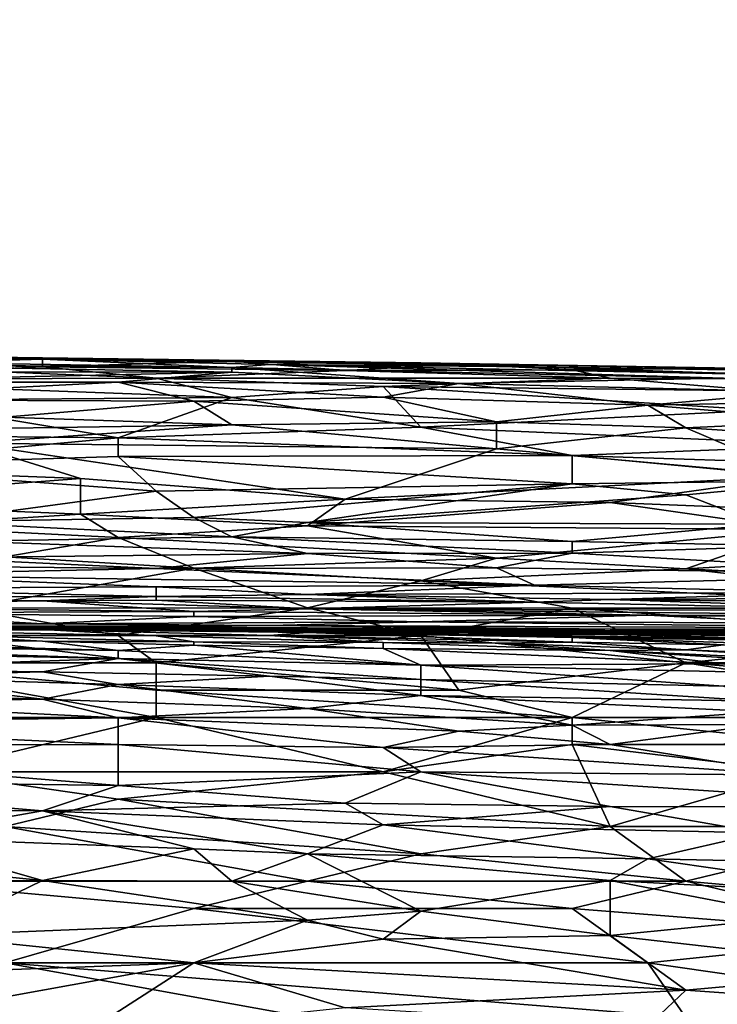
# Model space of a CAD drawing. Extents: x -160 to 10, y -10 to 160.
# Tile 352 of 450: x 0.0768 to 0.1074, y 0.2371 to 0.2802. Entities that reach past the tile are written whole.
import ezdxf

# ---------------------------------------------------------------- set-up
doc = ezdxf.new("R2010")
doc.units = 0
doc.styles.get("Standard").update_dxf_attribs({"font": 'ARIAL.TTF'})
doc.dimstyles.new('EZ_METRIC', dxfattribs={"dimtxt": 8, "dimasz": 5, "dimexe": 1.25, "dimexo": 5, "dimtad": 1, "dimdec": 0, "dimcen": 2.5, "dimazin": 3, "dimtfac": 1, "dimtmove": 0, "dimatfit": 3})

# ---------------------------------------------------------------- blocks, each defined once
blk = doc.blocks.new('_CLOSEDFILLED')
at = {"color": 0, "linetype": 'BYBLOCK'}
blk.add_solid([(-1, 0.164399), (0, 0), (-1, -0.164399)], dxfattribs=at)
blk = doc.blocks.new('*D1')
for p, q in [((-5.3, 150.265798), (-10.3, 150.265798)), ((-0.3, 5.265798), (-0.3, 150.265798)), ((-0.3, 150.265798), (0.3, 150.265798)), ((0.3, 5.265798), (0.3, 150.265798)), ((5.3, 150.265798), (10.3, 150.265798))]:
    blk.add_line(p, q)
at = {"layer": 'Defpoints'}
for p in [(-0.3, 150.265798), (-0.3, 0.265798), (0.3, 0.265798)]:
    blk.add_point(p, dxfattribs=at)
at = {"xscale": 5, "yscale": 5}
blk.add_blockref('_CLOSEDFILLED', (-0.3, 150.265798), dxfattribs=at)
at = {"xscale": 5, "yscale": 5, "rotation": 180}
blk.add_blockref('_CLOSEDFILLED', (0.3, 150.265798), dxfattribs=at)
at = {"insert": (0, 154.890798), "char_height": 8, "attachment_point": 5}
blk.add_mtext('1', dxfattribs=at)

msp = doc.modelspace()

# ---------------------------------------------------------------- linework, layer by layer
for points in [[(0.059632, 0.265471, 1.149203), (0.077839, 0.265336, 1.147642), (0.061287, 0.265566, 1.146081)], [(0.059632, 0.265471, 1.149203), (0.072874, 0.265191, 1.150764), (0.077839, 0.265336, 1.147642)], [(0.061287, 0.265566, 1.146081), (0.077839, 0.265336, 1.147642), (0.077839, 0.265388, 1.146081)], [(0.061287, 0.265566, 1.146081), (0.077839, 0.265388, 1.146081), (0.074529, 0.265431, 1.14452)], [(0.057977, 0.264783, 1.155448), (0.086115, 0.264763, 1.152326), (0.066253, 0.265122, 1.152326)], [(0.059632, 0.265428, 1.141397), (0.074529, 0.265431, 1.14452), (0.077839, 0.26535, 1.142958)], [(0.067908, 0.265247, 1.139836), (0.059632, 0.265428, 1.141397), (0.077839, 0.26535, 1.142958)], [(0.072874, 0.265191, 1.150764), (0.066253, 0.265122, 1.152326), (0.086115, 0.264966, 1.150764)], [(0.066253, 0.265122, 1.152326), (0.086115, 0.264763, 1.152326), (0.086115, 0.264966, 1.150764)], [(0.067908, 0.265247, 1.139836), (0.077839, 0.26535, 1.142958), (0.077839, 0.264995, 1.138275)], [(0.067908, 0.265247, 1.139836), (0.077839, 0.264995, 1.138275), (0.074529, 0.264835, 1.136713)], [(0.086115, 0.264966, 1.150764), (0.077839, 0.265336, 1.147642), (0.072874, 0.265191, 1.150764)], [(0.074529, 0.265431, 1.14452), (0.077839, 0.265388, 1.146081), (0.077839, 0.26535, 1.142958)], [(0.077839, 0.265336, 1.147642), (0.089426, 0.265179, 1.147642), (0.077839, 0.265388, 1.146081)], [(0.077839, 0.26535, 1.142958), (0.077839, 0.265388, 1.146081), (0.086115, 0.265244, 1.142958)], [(0.077839, 0.265388, 1.146081), (0.089426, 0.265179, 1.147642), (0.094392, 0.265178, 1.14452)], [(0.077839, 0.265388, 1.146081), (0.094392, 0.265178, 1.14452), (0.086115, 0.265244, 1.142958)], [(0.086115, 0.265244, 1.142958), (0.077839, 0.264995, 1.138275), (0.077839, 0.26535, 1.142958)], [(0.089426, 0.265179, 1.147642), (0.077839, 0.265336, 1.147642), (0.087771, 0.2651, 1.149203)], [(0.077839, 0.265336, 1.147642), (0.086115, 0.264966, 1.150764), (0.087771, 0.2651, 1.149203)], [(0.086115, 0.265244, 1.142958), (0.091081, 0.264841, 1.138275), (0.077839, 0.264995, 1.138275)], [(0.094392, 0.265178, 1.14452), (0.096047, 0.265117, 1.142958), (0.086115, 0.265244, 1.142958)], [(0.086115, 0.265244, 1.142958), (0.096047, 0.265117, 1.142958), (0.091081, 0.264841, 1.138275)], [(0.086115, 0.264966, 1.150764), (0.107633, 0.264507, 1.150764), (0.087771, 0.2651, 1.149203)], [(0.089426, 0.265179, 1.147642), (0.087771, 0.2651, 1.149203), (0.099357, 0.265, 1.147642)], [(0.087771, 0.2651, 1.149203), (0.107633, 0.264507, 1.150764), (0.109289, 0.264665, 1.149203)], [(0.087771, 0.2651, 1.149203), (0.109289, 0.264665, 1.149203), (0.099357, 0.265, 1.147642)], [(0.089426, 0.265179, 1.147642), (0.099357, 0.265, 1.147642), (0.094392, 0.265178, 1.14452)], [(0.096047, 0.265117, 1.142958), (0.101012, 0.264862, 1.139836), (0.091081, 0.264841, 1.138275)], [(0.099357, 0.265, 1.147642), (0.11922, 0.264688, 1.146081), (0.094392, 0.265178, 1.14452)], [(0.096047, 0.265117, 1.142958), (0.094392, 0.265178, 1.14452), (0.107633, 0.264938, 1.142958)], [(0.094392, 0.265178, 1.14452), (0.11922, 0.264688, 1.146081), (0.11922, 0.264742, 1.14452)], [(0.094392, 0.265178, 1.14452), (0.11922, 0.264742, 1.14452), (0.107633, 0.264938, 1.142958)], [(0.101012, 0.264862, 1.139836), (0.096047, 0.265117, 1.142958), (0.107633, 0.264938, 1.142958)], [(0.057977, 0.264783, 1.155448), (0.066253, 0.264331, 1.157009), (0.086115, 0.264763, 1.152326)], [(0.064598, 0.264438, 1.133591), (0.074529, 0.264835, 1.136713), (0.082805, 0.264502, 1.135152)], [(0.066253, 0.264331, 1.157009), (0.08115, 0.264322, 1.155448), (0.086115, 0.264763, 1.152326)], [(0.074529, 0.264835, 1.136713), (0.077839, 0.264995, 1.138275), (0.082805, 0.264502, 1.135152)], [(0.077839, 0.264995, 1.138275), (0.091081, 0.264841, 1.138275), (0.082805, 0.264502, 1.135152)], [(0.08115, 0.264322, 1.155448), (0.096047, 0.264264, 1.153887), (0.086115, 0.264763, 1.152326)], [(0.082805, 0.264502, 1.135152), (0.091081, 0.264841, 1.138275), (0.102668, 0.264498, 1.136713)], [(0.086115, 0.264763, 1.152326), (0.096047, 0.264264, 1.153887), (0.086115, 0.264966, 1.150764)], [(0.086115, 0.264966, 1.150764), (0.096047, 0.264264, 1.153887), (0.107633, 0.264507, 1.150764)], [(0.091081, 0.264841, 1.138275), (0.101012, 0.264862, 1.139836), (0.102668, 0.264498, 1.136713)], [(0.099357, 0.265, 1.147642), (0.109289, 0.264665, 1.149203), (0.11922, 0.264688, 1.146081)], [(0.101012, 0.264862, 1.139836), (0.107633, 0.264938, 1.142958), (0.12253, 0.264414, 1.138275)], [(0.101012, 0.264862, 1.139836), (0.12253, 0.264414, 1.138275), (0.102668, 0.264498, 1.136713)], [(0.064598, 0.264438, 1.133591), (0.082805, 0.264502, 1.135152), (0.086115, 0.263649, 1.130469)], [(0.064598, 0.264438, 1.133591), (0.086115, 0.263649, 1.130469), (0.071218, 0.26354, 1.128907)], [(0.066253, 0.264331, 1.157009), (0.066253, 0.263574, 1.160132), (0.08115, 0.264322, 1.155448)], [(0.08446, 0.263499, 1.158571), (0.08115, 0.264322, 1.155448), (0.066253, 0.263574, 1.160132)], [(0.08115, 0.264322, 1.155448), (0.092736, 0.263673, 1.157009), (0.096047, 0.264264, 1.153887)], [(0.08115, 0.264322, 1.155448), (0.08446, 0.263499, 1.158571), (0.092736, 0.263673, 1.157009)], [(0.086115, 0.263649, 1.130469), (0.082805, 0.264502, 1.135152), (0.092736, 0.264139, 1.133591)], [(0.092736, 0.264139, 1.133591), (0.082805, 0.264502, 1.135152), (0.102668, 0.264498, 1.136713)], [(0.092736, 0.264139, 1.133591), (0.102668, 0.264498, 1.136713), (0.109289, 0.263948, 1.133591)], [(0.092736, 0.263673, 1.157009), (0.104323, 0.263313, 1.157009), (0.096047, 0.264264, 1.153887)], [(0.096047, 0.264264, 1.153887), (0.110944, 0.263896, 1.153887), (0.107633, 0.264507, 1.150764)], [(0.096047, 0.264264, 1.153887), (0.104323, 0.263313, 1.157009), (0.110944, 0.263896, 1.153887)], [(0.109289, 0.263948, 1.133591), (0.102668, 0.264498, 1.136713), (0.12253, 0.264414, 1.138275)], [(0.092736, 0.264139, 1.133591), (0.094392, 0.262353, 1.124224), (0.086115, 0.263649, 1.130469)], [(0.092736, 0.264139, 1.133591), (0.109289, 0.263948, 1.133591), (0.109289, 0.263094, 1.128907)], [(0.092736, 0.264139, 1.133591), (0.109289, 0.263094, 1.128907), (0.094392, 0.262353, 1.124224)], [(0.110944, 0.263896, 1.153887), (0.104323, 0.263313, 1.157009), (0.120875, 0.263641, 1.153887)], [(0.054666, 0.262151, 1.121101), (0.071218, 0.26354, 1.128907), (0.08115, 0.261897, 1.121101)], [(0.076184, 0.262794, 1.161693), (0.08446, 0.263499, 1.158571), (0.066253, 0.263574, 1.160132)], [(0.086115, 0.263649, 1.130469), (0.08115, 0.261897, 1.121101), (0.071218, 0.26354, 1.128907)], [(0.086115, 0.262454, 1.161693), (0.08446, 0.263499, 1.158571), (0.076184, 0.262794, 1.161693)], [(0.086115, 0.263649, 1.130469), (0.094392, 0.262353, 1.124224), (0.08115, 0.261897, 1.121101)], [(0.08446, 0.263499, 1.158571), (0.097702, 0.262585, 1.160132), (0.092736, 0.263673, 1.157009)], [(0.097702, 0.262585, 1.160132), (0.08446, 0.263499, 1.158571), (0.086115, 0.262454, 1.161693)], [(0.092736, 0.263673, 1.157009), (0.097702, 0.262585, 1.160132), (0.104323, 0.263313, 1.157009)], [(0.097702, 0.262585, 1.160132), (0.105978, 0.262323, 1.160132), (0.104323, 0.263313, 1.157009)], [(0.104323, 0.263313, 1.157009), (0.112599, 0.262632, 1.158571), (0.120875, 0.263641, 1.153887)], [(0.105978, 0.262323, 1.160132), (0.112599, 0.262632, 1.158571), (0.104323, 0.263313, 1.157009)], [(0.109289, 0.263094, 1.128907), (0.112599, 0.261573, 1.121101), (0.094392, 0.262353, 1.124224)], [(0.076184, 0.262794, 1.161693), (0.074529, 0.262279, 1.163254), (0.086115, 0.262454, 1.161693)], [(0.074529, 0.262279, 1.163254), (0.074529, 0.261659, 1.164815), (0.086115, 0.262454, 1.161693)], [(0.097702, 0.26141, 1.163254), (0.086115, 0.262454, 1.161693), (0.074529, 0.261659, 1.164815)], [(0.086115, 0.262454, 1.161693), (0.097702, 0.26141, 1.163254), (0.097702, 0.262585, 1.160132)], [(0.097702, 0.262585, 1.160132), (0.097702, 0.26141, 1.163254), (0.105978, 0.262323, 1.160132)], [(0.105978, 0.262323, 1.160132), (0.124185, 0.261158, 1.161693), (0.112599, 0.262632, 1.158571)], [(0.08115, 0.261897, 1.121101), (0.067908, 0.260661, 1.113295), (0.054666, 0.262151, 1.121101)], [(0.08115, 0.261897, 1.121101), (0.094392, 0.262353, 1.124224), (0.101012, 0.261118, 1.117979)], [(0.094392, 0.262353, 1.124224), (0.112599, 0.261573, 1.121101), (0.101012, 0.261118, 1.117979)], [(0.110944, 0.260209, 1.164815), (0.105978, 0.262323, 1.160132), (0.097702, 0.26141, 1.163254)], [(0.110944, 0.260209, 1.164815), (0.124185, 0.261158, 1.161693), (0.105978, 0.262323, 1.160132)], [(0.067908, 0.260661, 1.113295), (0.08115, 0.261897, 1.121101), (0.08115, 0.261066, 1.116418)], [(0.069563, 0.260484, 1.167938), (0.079495, 0.26011, 1.167938), (0.074529, 0.261659, 1.164815)], [(0.074529, 0.261659, 1.164815), (0.091081, 0.259211, 1.168701), (0.097702, 0.26141, 1.163254)], [(0.091081, 0.259211, 1.168701), (0.074529, 0.261659, 1.164815), (0.079495, 0.26011, 1.167938)], [(0.08115, 0.261066, 1.116418), (0.08115, 0.261897, 1.121101), (0.101012, 0.261118, 1.117979)], [(0.101012, 0.261118, 1.117979), (0.112599, 0.261573, 1.121101), (0.112599, 0.260742, 1.116418)], [(0.097702, 0.26141, 1.163254), (0.091081, 0.259211, 1.168701), (0.110944, 0.260209, 1.164815)], [(0.08115, 0.261066, 1.116418), (0.082805, 0.259562, 1.10705), (0.067908, 0.260661, 1.113295)], [(0.08115, 0.261066, 1.116418), (0.101012, 0.261118, 1.117979), (0.101012, 0.25988, 1.110173)], [(0.08115, 0.261066, 1.116418), (0.101012, 0.25988, 1.110173), (0.082805, 0.259562, 1.10705)], [(0.112599, 0.260018, 1.111734), (0.101012, 0.261118, 1.117979), (0.112599, 0.260742, 1.116418)], [(0.112599, 0.260018, 1.111734), (0.101012, 0.25988, 1.110173), (0.101012, 0.261118, 1.117979)], [(0.069563, 0.260484, 1.167938), (0.066253, 0.259107, 1.17106), (0.079495, 0.26011, 1.167938)], [(0.082805, 0.259562, 1.10705), (0.072874, 0.258216, 1.097683), (0.067908, 0.260661, 1.113295)], [(0.079495, 0.258543, 1.17106), (0.079495, 0.26011, 1.167938), (0.066253, 0.259107, 1.17106)], [(0.079495, 0.26011, 1.167938), (0.079495, 0.258543, 1.17106), (0.091081, 0.259211, 1.168701)], [(0.08446, 0.258408, 1.099244), (0.082805, 0.259562, 1.10705), (0.101012, 0.25988, 1.110173)], [(0.08446, 0.258408, 1.099244), (0.101012, 0.25988, 1.110173), (0.089426, 0.258182, 1.097683)], [(0.089426, 0.258182, 1.097683), (0.101012, 0.25988, 1.110173), (0.105978, 0.25939, 1.10705)], [(0.091081, 0.259211, 1.168701), (0.102668, 0.259059, 1.167938), (0.110944, 0.260209, 1.164815)], [(0.101012, 0.25988, 1.110173), (0.112599, 0.260018, 1.111734), (0.105978, 0.25939, 1.10705)], [(0.11922, 0.258402, 1.167938), (0.110944, 0.260209, 1.164815), (0.102668, 0.259059, 1.167938)], [(0.109289, 0.258116, 1.097683), (0.105978, 0.25939, 1.10705), (0.112599, 0.260018, 1.111734)], [(0.072874, 0.258216, 1.097683), (0.082805, 0.259562, 1.10705), (0.08446, 0.258408, 1.099244)], [(0.066253, 0.259107, 1.17106), (0.071218, 0.258017, 1.17259), (0.079495, 0.258543, 1.17106)], [(0.079495, 0.258543, 1.17106), (0.089426, 0.258039, 1.17106), (0.091081, 0.259211, 1.168701)], [(0.089426, 0.258182, 1.097683), (0.105978, 0.25939, 1.10705), (0.109289, 0.258116, 1.097683)], [(0.091081, 0.259211, 1.168701), (0.089426, 0.258039, 1.17106), (0.102668, 0.259059, 1.167938)], [(0.089426, 0.258039, 1.17106), (0.110944, 0.257872, 1.169499), (0.102668, 0.259059, 1.167938)], [(0.102668, 0.259059, 1.167938), (0.110944, 0.257872, 1.169499), (0.11922, 0.258402, 1.167938)], [(0.08115, 0.257529, 1.172621), (0.079495, 0.258543, 1.17106), (0.071218, 0.258017, 1.17259)], [(0.072874, 0.258216, 1.097683), (0.08446, 0.258408, 1.099244), (0.086115, 0.257563, 1.092999)], [(0.074529, 0.257365, 1.091438), (0.072874, 0.258216, 1.097683), (0.086115, 0.257563, 1.092999)], [(0.089426, 0.258039, 1.17106), (0.079495, 0.258543, 1.17106), (0.08115, 0.257529, 1.172621)], [(0.089426, 0.258182, 1.097683), (0.086115, 0.257563, 1.092999), (0.08446, 0.258408, 1.099244)], [(0.086115, 0.257563, 1.092999), (0.089426, 0.258182, 1.097683), (0.101012, 0.257356, 1.091438)], [(0.109289, 0.258116, 1.097683), (0.101012, 0.257356, 1.091438), (0.089426, 0.258182, 1.097683)], [(0.071218, 0.258017, 1.17259), (0.076184, 0.256677, 1.174183), (0.08115, 0.257529, 1.172621)], [(0.097702, 0.256625, 1.172621), (0.089426, 0.258039, 1.17106), (0.08115, 0.257529, 1.172621)], [(0.110944, 0.257872, 1.169499), (0.089426, 0.258039, 1.17106), (0.097702, 0.256625, 1.172621)], [(0.105978, 0.25615, 1.172621), (0.110944, 0.257872, 1.169499), (0.097702, 0.256625, 1.172621)], [(0.101012, 0.257356, 1.091438), (0.109289, 0.258116, 1.097683), (0.110944, 0.257162, 1.089877)], [(0.110944, 0.257872, 1.169499), (0.105978, 0.25615, 1.172621), (0.115909, 0.256732, 1.17106)], [(0.072874, 0.256643, 1.085193), (0.074529, 0.257365, 1.091438), (0.089426, 0.256828, 1.086754)], [(0.074529, 0.257365, 1.091438), (0.086115, 0.257563, 1.092999), (0.089426, 0.256828, 1.086754)], [(0.076184, 0.256677, 1.174183), (0.08446, 0.256182, 1.174183), (0.08115, 0.257529, 1.172621)], [(0.097702, 0.256625, 1.172621), (0.08115, 0.257529, 1.172621), (0.08446, 0.256182, 1.174183)], [(0.089426, 0.256828, 1.086754), (0.086115, 0.257563, 1.092999), (0.101012, 0.256836, 1.086754)], [(0.086115, 0.257563, 1.092999), (0.101012, 0.257356, 1.091438), (0.101012, 0.256836, 1.086754)], [(0.101012, 0.257356, 1.091438), (0.110944, 0.257162, 1.089877), (0.101012, 0.256836, 1.086754)], [(0.089426, 0.256828, 1.086754), (0.101012, 0.256836, 1.086754), (0.097702, 0.256203, 1.08051)], [(0.097702, 0.256203, 1.08051), (0.101012, 0.256836, 1.086754), (0.117565, 0.255908, 1.077387)], [(0.101012, 0.256836, 1.086754), (0.110944, 0.257162, 1.089877), (0.117565, 0.255908, 1.077387)], [(0.072874, 0.256643, 1.085193), (0.082805, 0.256176, 1.08051), (0.067908, 0.25631, 1.082071)], [(0.072874, 0.256643, 1.085193), (0.089426, 0.256828, 1.086754), (0.082805, 0.256176, 1.08051)], [(0.08446, 0.256182, 1.174183), (0.076184, 0.256677, 1.174183), (0.074529, 0.254434, 1.176569)], [(0.082805, 0.256176, 1.08051), (0.089426, 0.256828, 1.086754), (0.097702, 0.256203, 1.08051)], [(0.094392, 0.255628, 1.174174), (0.097702, 0.256625, 1.172621), (0.08446, 0.256182, 1.174183)], [(0.097702, 0.256625, 1.172621), (0.094392, 0.255628, 1.174174), (0.105978, 0.25615, 1.172621)], [(0.115909, 0.255641, 1.172621), (0.115909, 0.256732, 1.17106), (0.105978, 0.25615, 1.172621)], [(0.067908, 0.25631, 1.082071), (0.082805, 0.256176, 1.08051), (0.069563, 0.255892, 1.077387)], [(0.069563, 0.255892, 1.077387), (0.082805, 0.256176, 1.08051), (0.099357, 0.255448, 1.071142)], [(0.089426, 0.25445, 1.175744), (0.08446, 0.256182, 1.174183), (0.074529, 0.254434, 1.176569)], [(0.082805, 0.256176, 1.08051), (0.097702, 0.256203, 1.08051), (0.099357, 0.255448, 1.071142)], [(0.08446, 0.256182, 1.174183), (0.089426, 0.25445, 1.175744), (0.094392, 0.255628, 1.174174)], [(0.120875, 0.254434, 1.173774), (0.105978, 0.25615, 1.172621), (0.094392, 0.255628, 1.174174)], [(0.097702, 0.256203, 1.08051), (0.117565, 0.255908, 1.077387), (0.099357, 0.255448, 1.071142)], [(0.115909, 0.255641, 1.172621), (0.105978, 0.25615, 1.172621), (0.120875, 0.254434, 1.173774)], [(0.067908, 0.255295, 1.06802), (0.069563, 0.255892, 1.077387), (0.082805, 0.255366, 1.069581)], [(0.069563, 0.255892, 1.077387), (0.099357, 0.255448, 1.071142), (0.082805, 0.255366, 1.069581)], [(0.089426, 0.25445, 1.175744), (0.101012, 0.254434, 1.175006), (0.094392, 0.255628, 1.174174)], [(0.101012, 0.254434, 1.175006), (0.120875, 0.254434, 1.173774), (0.094392, 0.255628, 1.174174)], [(0.117565, 0.255908, 1.077387), (0.112599, 0.25512, 1.066459), (0.099357, 0.255448, 1.071142)], [(0.062942, 0.254908, 1.058653), (0.067908, 0.255295, 1.06802), (0.082805, 0.25494, 1.060214)], [(0.067908, 0.255295, 1.06802), (0.082805, 0.255366, 1.069581), (0.082805, 0.25494, 1.060214)], [(0.082805, 0.255366, 1.069581), (0.099357, 0.255448, 1.071142), (0.089426, 0.255038, 1.063336)], [(0.082805, 0.25494, 1.060214), (0.082805, 0.255366, 1.069581), (0.089426, 0.255038, 1.063336)], [(0.089426, 0.255038, 1.063336), (0.099357, 0.255448, 1.071142), (0.112599, 0.25512, 1.066459)], [(0.089426, 0.255038, 1.063336), (0.112599, 0.25512, 1.066459), (0.102668, 0.254819, 1.058653)], [(0.102668, 0.254819, 1.058653), (0.112599, 0.25512, 1.066459), (0.114254, 0.25488, 1.061775)], [(0.062942, 0.254908, 1.058653), (0.077839, 0.254754, 1.053969), (0.061287, 0.25453, 1.046163)], [(0.077839, 0.254754, 1.053969), (0.08446, 0.254286, 1.035234), (0.061287, 0.25453, 1.046163)], [(0.062942, 0.254908, 1.058653), (0.082805, 0.25494, 1.060214), (0.077839, 0.254754, 1.053969)], [(0.077839, 0.254754, 1.053969), (0.082805, 0.25494, 1.060214), (0.082805, 0.25478, 1.05553)], [(0.082805, 0.25478, 1.05553), (0.089426, 0.254411, 1.041479), (0.077839, 0.254754, 1.053969)], [(0.08446, 0.254286, 1.035234), (0.077839, 0.254754, 1.053969), (0.089426, 0.254411, 1.041479)], [(0.082805, 0.25494, 1.060214), (0.089426, 0.255038, 1.063336), (0.099357, 0.254691, 1.053969)], [(0.082805, 0.25478, 1.05553), (0.082805, 0.25494, 1.060214), (0.099357, 0.254691, 1.053969)], [(0.082805, 0.25478, 1.05553), (0.099357, 0.254691, 1.053969), (0.089426, 0.254411, 1.041479)], [(0.099357, 0.254691, 1.053969), (0.089426, 0.255038, 1.063336), (0.102668, 0.254819, 1.058653)], [(0.089426, 0.254411, 1.041479), (0.099357, 0.254691, 1.053969), (0.117565, 0.254312, 1.041479)], [(0.099357, 0.254691, 1.053969), (0.102668, 0.254819, 1.058653), (0.117565, 0.254312, 1.041479)], [(0.102668, 0.254819, 1.058653), (0.114254, 0.25488, 1.061775), (0.120875, 0.254611, 1.053969)], [(0.102668, 0.254819, 1.058653), (0.120875, 0.254611, 1.053969), (0.117565, 0.254312, 1.041479)], [(0.069563, 0.254224, 1.032112), (0.061287, 0.25453, 1.046163), (0.08446, 0.254286, 1.035234)], [(0.069563, 0.254224, 1.032112), (0.08446, 0.254286, 1.035234), (0.08446, 0.254073, 1.024306)], [(0.08115, 0.25324, 1.177164), (0.074529, 0.254434, 1.176569), (0.072874, 0.25324, 1.17755)], [(0.08115, 0.25324, 1.177164), (0.089426, 0.25445, 1.175744), (0.074529, 0.254434, 1.176569)], [(0.094392, 0.25324, 1.176474), (0.089426, 0.25445, 1.175744), (0.08115, 0.25324, 1.177164)], [(0.08446, 0.254286, 1.035234), (0.089426, 0.254411, 1.041479), (0.104323, 0.254135, 1.030551)], [(0.08446, 0.254073, 1.024306), (0.08446, 0.254286, 1.035234), (0.104323, 0.254135, 1.030551)], [(0.101012, 0.254434, 1.175006), (0.089426, 0.25445, 1.175744), (0.094392, 0.25324, 1.176474)], [(0.089426, 0.254411, 1.041479), (0.117565, 0.254312, 1.041479), (0.11922, 0.254092, 1.032112)], [(0.089426, 0.254411, 1.041479), (0.11922, 0.254092, 1.032112), (0.104323, 0.254135, 1.030551)], [(0.094392, 0.25324, 1.176474), (0.105978, 0.252046, 1.176652), (0.101012, 0.254434, 1.175006)], [(0.101012, 0.254434, 1.175006), (0.105978, 0.252046, 1.176652), (0.117565, 0.25324, 1.175085)], [(0.120875, 0.254434, 1.173774), (0.101012, 0.254434, 1.175006), (0.117565, 0.25324, 1.175085)], [(0.057977, 0.253746, 1.008694), (0.059632, 0.253888, 1.0165), (0.077839, 0.253754, 1.005571)], [(0.059632, 0.253888, 1.0165), (0.069563, 0.254224, 1.032112), (0.077839, 0.253754, 1.005571)], [(0.069563, 0.254224, 1.032112), (0.08446, 0.254073, 1.024306), (0.077839, 0.253754, 1.005571)], [(0.08446, 0.254073, 1.024306), (0.094392, 0.253841, 1.013377), (0.077839, 0.253754, 1.005571)], [(0.077839, 0.253754, 1.005571), (0.094392, 0.253841, 1.013377), (0.087771, 0.253682, 1.000888)], [(0.08446, 0.254073, 1.024306), (0.104323, 0.254135, 1.030551), (0.094392, 0.253841, 1.013377)], [(0.087771, 0.253682, 1.000888), (0.094392, 0.253841, 1.013377), (0.117565, 0.253555, 0.999326)], [(0.094392, 0.253841, 1.013377), (0.104323, 0.254135, 1.030551), (0.110944, 0.253792, 1.014938)], [(0.094392, 0.253841, 1.013377), (0.110944, 0.253792, 1.014938), (0.117565, 0.253555, 0.999326)], [(0.104323, 0.254135, 1.030551), (0.11922, 0.254092, 1.032112), (0.125841, 0.253848, 1.021183)], [(0.104323, 0.254135, 1.030551), (0.125841, 0.253848, 1.021183), (0.110944, 0.253792, 1.014938)], [(0.057977, 0.253746, 1.008694), (0.077839, 0.253754, 1.005571), (0.062942, 0.253616, 0.994643)], [(0.057977, 0.253732, 0.826031), (0.064598, 0.253684, 0.838521), (0.077839, 0.253504, 0.835398)], [(0.057977, 0.253732, 0.826031), (0.077839, 0.253504, 0.835398), (0.071218, 0.253456, 0.813541)], [(0.057977, 0.25357, 0.977469), (0.061287, 0.253582, 0.983714), (0.079495, 0.253545, 0.968102)], [(0.057977, 0.25357, 0.977469), (0.079495, 0.253545, 0.968102), (0.059632, 0.253567, 0.957173)], [(0.059632, 0.253735, 0.846327), (0.072874, 0.253593, 0.865062), (0.08115, 0.25352, 0.855694)], [(0.064598, 0.253684, 0.838521), (0.059632, 0.253735, 0.846327), (0.08115, 0.25352, 0.855694)], [(0.059632, 0.253567, 0.957173), (0.079495, 0.253545, 0.968102), (0.076184, 0.253541, 0.955612)], [(0.061287, 0.253625, 0.872868), (0.08115, 0.253503, 0.883796), (0.086115, 0.253465, 0.872868)], [(0.071218, 0.253552, 0.890041), (0.08115, 0.253503, 0.883796), (0.061287, 0.253625, 0.872868)], [(0.061287, 0.253625, 0.872868), (0.086115, 0.253465, 0.872868), (0.072874, 0.253593, 0.865062)], [(0.061287, 0.253582, 0.983714), (0.062942, 0.253616, 0.994643), (0.08115, 0.253552, 0.977469)], [(0.061287, 0.253582, 0.983714), (0.08115, 0.253552, 0.977469), (0.079495, 0.253545, 0.968102)], [(0.062942, 0.253616, 0.994643), (0.077839, 0.253754, 1.005571), (0.087771, 0.253682, 1.000888)], [(0.062942, 0.253616, 0.994643), (0.087771, 0.253682, 1.000888), (0.082805, 0.253606, 0.99152)], [(0.08115, 0.253552, 0.977469), (0.062942, 0.253616, 0.994643), (0.082805, 0.253606, 0.99152)], [(0.062942, 0.253515, 0.932194), (0.091081, 0.253437, 0.925949), (0.069563, 0.253528, 0.910337)], [(0.062942, 0.253515, 0.932194), (0.069563, 0.25352, 0.946245), (0.091081, 0.253437, 0.925949)], [(0.064598, 0.253684, 0.838521), (0.08115, 0.25352, 0.855694), (0.077839, 0.253504, 0.835398)], [(0.071218, 0.253552, 0.890041), (0.069563, 0.253528, 0.910337), (0.094392, 0.253428, 0.90097)], [(0.069563, 0.25352, 0.946245), (0.076184, 0.253541, 0.955612), (0.091081, 0.253437, 0.925949)], [(0.069563, 0.253528, 0.910337), (0.091081, 0.253437, 0.925949), (0.094392, 0.253428, 0.90097)], [(0.071218, 0.253552, 0.890041), (0.094392, 0.253428, 0.90097), (0.08115, 0.253503, 0.883796)], [(0.071218, 0.253456, 0.813541), (0.077839, 0.253504, 0.835398), (0.082805, 0.253224, 0.813541)], [(0.071218, 0.253456, 0.813541), (0.082805, 0.253224, 0.813541), (0.072874, 0.253271, 0.804174)], [(0.086115, 0.253465, 0.872868), (0.08446, 0.253485, 0.861939), (0.072874, 0.253593, 0.865062)], [(0.08115, 0.25352, 0.855694), (0.072874, 0.253593, 0.865062), (0.08446, 0.253485, 0.861939)], [(0.076184, 0.253541, 0.955612), (0.079495, 0.253545, 0.968102), (0.097702, 0.25347, 0.955612)], [(0.076184, 0.253541, 0.955612), (0.097702, 0.25347, 0.955612), (0.097702, 0.253425, 0.941561)], [(0.076184, 0.253541, 0.955612), (0.097702, 0.253425, 0.941561), (0.091081, 0.253437, 0.925949)], [(0.08115, 0.25352, 0.855694), (0.089426, 0.253368, 0.852572), (0.077839, 0.253504, 0.835398)], [(0.077839, 0.253504, 0.835398), (0.089426, 0.253368, 0.852572), (0.087771, 0.25324, 0.827696)], [(0.082805, 0.253224, 0.813541), (0.077839, 0.253504, 0.835398), (0.087771, 0.25324, 0.827696)], [(0.08115, 0.253552, 0.977469), (0.105978, 0.253445, 0.958735), (0.079495, 0.253545, 0.968102)], [(0.079495, 0.253545, 0.968102), (0.105978, 0.253445, 0.958735), (0.097702, 0.25347, 0.955612)], [(0.08115, 0.253552, 0.977469), (0.082805, 0.253606, 0.99152), (0.102668, 0.25351, 0.97903)], [(0.08115, 0.253552, 0.977469), (0.102668, 0.25351, 0.97903), (0.105978, 0.253445, 0.958735)], [(0.08115, 0.25352, 0.855694), (0.08446, 0.253485, 0.861939), (0.089426, 0.253368, 0.852572)], [(0.08115, 0.253503, 0.883796), (0.094392, 0.253428, 0.90097), (0.092736, 0.253392, 0.877551)], [(0.086115, 0.253465, 0.872868), (0.08115, 0.253503, 0.883796), (0.092736, 0.253392, 0.877551)], [(0.082805, 0.253606, 0.99152), (0.087771, 0.253682, 1.000888), (0.102668, 0.25351, 0.97903)], [(0.08446, 0.253485, 0.861939), (0.096047, 0.253304, 0.8635), (0.089426, 0.253368, 0.852572)], [(0.08446, 0.253485, 0.861939), (0.086115, 0.253465, 0.872868), (0.096047, 0.253304, 0.8635)], [(0.086115, 0.253465, 0.872868), (0.092736, 0.253392, 0.877551), (0.096047, 0.253304, 0.8635)], [(0.087771, 0.253682, 1.000888), (0.117565, 0.253555, 0.999326), (0.102668, 0.25351, 0.97903)], [(0.091081, 0.253437, 0.925949), (0.105978, 0.253361, 0.932194), (0.109289, 0.253318, 0.921265)], [(0.091081, 0.253437, 0.925949), (0.097702, 0.253425, 0.941561), (0.105978, 0.253361, 0.932194)], [(0.094392, 0.253428, 0.90097), (0.091081, 0.253437, 0.925949), (0.109289, 0.253318, 0.921265)], [(0.092736, 0.253392, 0.877551), (0.094392, 0.253428, 0.90097), (0.102668, 0.253287, 0.885357)], [(0.096047, 0.253304, 0.8635), (0.092736, 0.253392, 0.877551), (0.102668, 0.253287, 0.885357)], [(0.094392, 0.253428, 0.90097), (0.109289, 0.253279, 0.905653), (0.102668, 0.253287, 0.885357)], [(0.109289, 0.253318, 0.921265), (0.109289, 0.253279, 0.905653), (0.094392, 0.253428, 0.90097)], [(0.097702, 0.25347, 0.955612), (0.105978, 0.253445, 0.958735), (0.097702, 0.253425, 0.941561)], [(0.097702, 0.253425, 0.941561), (0.105978, 0.253445, 0.958735), (0.117565, 0.253313, 0.949367)], [(0.105978, 0.253361, 0.932194), (0.097702, 0.253425, 0.941561), (0.117565, 0.253313, 0.949367)], [(0.102668, 0.25351, 0.97903), (0.117565, 0.253555, 0.999326), (0.115909, 0.253479, 0.980592)], [(0.105978, 0.253445, 0.958735), (0.102668, 0.25351, 0.97903), (0.115909, 0.253479, 0.980592)], [(0.105978, 0.253445, 0.958735), (0.115909, 0.253479, 0.980592), (0.127496, 0.253365, 0.964979)], [(0.105978, 0.253445, 0.958735), (0.127496, 0.253365, 0.964979), (0.117565, 0.253313, 0.949367)], [(0.064598, 0.253037, 0.791684), (0.08115, 0.252583, 0.790123), (0.061287, 0.252888, 0.787001)], [(0.064598, 0.253037, 0.791684), (0.072874, 0.253271, 0.804174), (0.077839, 0.252997, 0.797929)], [(0.064598, 0.253037, 0.791684), (0.077839, 0.252997, 0.797929), (0.08115, 0.252583, 0.790123)], [(0.069563, 0.252046, 1.178413), (0.082805, 0.252046, 1.177814), (0.072874, 0.25324, 1.17755)], [(0.072874, 0.253271, 0.804174), (0.08446, 0.252965, 0.802613), (0.077839, 0.252997, 0.797929)], [(0.082805, 0.253224, 0.813541), (0.08446, 0.252965, 0.802613), (0.072874, 0.253271, 0.804174)], [(0.082805, 0.252046, 1.177814), (0.08115, 0.25324, 1.177164), (0.072874, 0.25324, 1.17755)], [(0.077839, 0.252997, 0.797929), (0.08446, 0.252965, 0.802613), (0.08446, 0.252818, 0.797929)], [(0.077839, 0.252997, 0.797929), (0.08446, 0.252818, 0.797929), (0.08115, 0.252583, 0.790123)], [(0.094392, 0.25324, 1.176474), (0.08115, 0.25324, 1.177164), (0.082805, 0.252046, 1.177814)], [(0.082805, 0.253224, 0.813541), (0.087771, 0.25324, 0.827696), (0.092736, 0.252926, 0.813541)], [(0.096047, 0.250851, 1.177808), (0.094392, 0.25324, 1.176474), (0.082805, 0.252046, 1.177814)], [(0.08446, 0.252965, 0.802613), (0.082805, 0.253224, 0.813541), (0.092736, 0.252926, 0.813541)], [(0.08446, 0.252965, 0.802613), (0.092736, 0.252926, 0.813541), (0.092736, 0.25267, 0.802613)], [(0.08446, 0.252965, 0.802613), (0.092736, 0.25267, 0.802613), (0.08446, 0.252818, 0.797929)], [(0.087771, 0.25324, 0.827696), (0.089426, 0.253368, 0.852572), (0.101012, 0.252946, 0.841643)], [(0.101012, 0.252946, 0.841643), (0.097702, 0.252896, 0.826031), (0.087771, 0.25324, 0.827696)], [(0.087771, 0.25324, 0.827696), (0.097702, 0.252896, 0.826031), (0.092736, 0.252926, 0.813541)], [(0.101012, 0.253157, 0.858817), (0.089426, 0.253368, 0.852572), (0.096047, 0.253304, 0.8635)], [(0.101012, 0.252946, 0.841643), (0.089426, 0.253368, 0.852572), (0.101012, 0.253157, 0.858817)], [(0.105978, 0.252046, 1.176652), (0.094392, 0.25324, 1.176474), (0.096047, 0.250851, 1.177808)], [(0.096047, 0.253304, 0.8635), (0.110944, 0.253083, 0.877551), (0.115909, 0.252931, 0.874429)], [(0.096047, 0.253304, 0.8635), (0.115909, 0.252931, 0.874429), (0.101012, 0.253157, 0.858817)], [(0.102668, 0.253287, 0.885357), (0.110944, 0.253083, 0.877551), (0.096047, 0.253304, 0.8635)], [(0.115909, 0.252931, 0.874429), (0.120875, 0.252493, 0.858817), (0.101012, 0.253157, 0.858817)], [(0.101012, 0.252946, 0.841643), (0.101012, 0.253157, 0.858817), (0.107633, 0.252834, 0.851011)], [(0.107633, 0.252834, 0.851011), (0.101012, 0.253157, 0.858817), (0.120875, 0.252493, 0.858817)], [(0.102668, 0.253287, 0.885357), (0.109289, 0.253279, 0.905653), (0.112599, 0.253208, 0.897847)], [(0.102668, 0.253287, 0.885357), (0.112599, 0.253208, 0.897847), (0.110944, 0.253083, 0.877551)], [(0.125841, 0.253148, 0.921265), (0.105978, 0.253361, 0.932194), (0.117565, 0.253313, 0.949367)], [(0.109289, 0.253318, 0.921265), (0.105978, 0.253361, 0.932194), (0.125841, 0.253148, 0.921265)], [(0.105978, 0.252046, 1.176652), (0.120875, 0.252046, 1.175827), (0.117565, 0.25324, 1.175085)], [(0.053011, 0.252792, 0.782317), (0.061287, 0.252888, 0.787001), (0.08115, 0.252235, 0.783878)], [(0.053011, 0.252792, 0.782317), (0.08115, 0.252235, 0.783878), (0.067908, 0.251776, 0.77295)], [(0.061287, 0.252888, 0.787001), (0.08115, 0.252583, 0.790123), (0.08115, 0.252235, 0.783878)], [(0.094392, 0.251936, 0.787001), (0.08115, 0.252583, 0.790123), (0.08446, 0.252818, 0.797929)], [(0.094392, 0.251936, 0.787001), (0.08115, 0.252235, 0.783878), (0.08115, 0.252583, 0.790123)], [(0.08446, 0.252818, 0.797929), (0.092736, 0.25267, 0.802613), (0.094392, 0.251936, 0.787001)], [(0.092736, 0.25267, 0.802613), (0.092736, 0.252926, 0.813541), (0.102668, 0.252575, 0.818225)], [(0.092736, 0.252926, 0.813541), (0.097702, 0.252896, 0.826031), (0.102668, 0.252575, 0.818225)], [(0.092736, 0.25267, 0.802613), (0.102668, 0.252575, 0.818225), (0.107633, 0.251995, 0.802613)], [(0.092736, 0.25267, 0.802613), (0.107633, 0.251995, 0.802613), (0.094392, 0.251936, 0.787001)], [(0.097702, 0.252896, 0.826031), (0.101012, 0.252946, 0.841643), (0.105978, 0.252611, 0.832276)], [(0.097702, 0.252896, 0.826031), (0.105978, 0.252611, 0.832276), (0.102668, 0.252575, 0.818225)], [(0.105978, 0.252611, 0.832276), (0.101012, 0.252946, 0.841643), (0.107633, 0.252834, 0.851011)], [(0.105978, 0.252611, 0.832276), (0.11922, 0.251807, 0.822909), (0.102668, 0.252575, 0.818225)], [(0.120875, 0.251442, 0.805735), (0.107633, 0.251995, 0.802613), (0.102668, 0.252575, 0.818225)], [(0.102668, 0.252575, 0.818225), (0.11922, 0.251807, 0.822909), (0.120875, 0.251442, 0.805735)], [(0.105978, 0.252611, 0.832276), (0.107633, 0.252834, 0.851011), (0.117565, 0.252115, 0.83696)], [(0.105978, 0.252611, 0.832276), (0.117565, 0.252115, 0.83696), (0.11922, 0.251807, 0.822909)], [(0.077839, 0.251651, 0.774511), (0.067908, 0.251776, 0.77295), (0.08115, 0.252235, 0.783878)], [(0.08115, 0.252235, 0.783878), (0.087771, 0.251455, 0.776072), (0.077839, 0.251651, 0.774511)], [(0.08115, 0.252235, 0.783878), (0.094392, 0.251936, 0.787001), (0.094392, 0.251313, 0.777633)], [(0.087771, 0.251455, 0.776072), (0.08115, 0.252235, 0.783878), (0.094392, 0.251313, 0.777633)], [(0.067908, 0.251776, 0.77295), (0.077839, 0.251651, 0.774511), (0.069563, 0.251429, 0.769827)], [(0.069563, 0.252046, 1.178413), (0.082805, 0.250851, 1.178432), (0.082805, 0.252046, 1.177814)], [(0.082805, 0.250851, 1.178432), (0.069563, 0.252046, 1.178413), (0.082805, 0.249657, 1.178927)], [(0.069563, 0.252046, 1.178413), (0.072874, 0.249657, 1.179304), (0.082805, 0.249657, 1.178927)], [(0.082805, 0.250851, 1.178432), (0.096047, 0.250851, 1.177808), (0.082805, 0.252046, 1.177814)], [(0.107633, 0.251995, 0.802613), (0.109289, 0.251623, 0.794807), (0.094392, 0.251936, 0.787001)], [(0.094392, 0.251936, 0.787001), (0.109289, 0.251623, 0.794807), (0.107633, 0.251023, 0.782317)], [(0.094392, 0.251936, 0.787001), (0.107633, 0.251023, 0.782317), (0.094392, 0.251313, 0.777633)], [(0.101012, 0.249657, 1.17809), (0.105978, 0.252046, 1.176652), (0.096047, 0.250851, 1.177808)], [(0.120875, 0.249657, 1.177154), (0.105978, 0.252046, 1.176652), (0.101012, 0.249657, 1.17809)], [(0.105978, 0.252046, 1.176652), (0.120875, 0.250851, 1.176549), (0.120875, 0.252046, 1.175827)], [(0.120875, 0.250851, 1.176549), (0.105978, 0.252046, 1.176652), (0.120875, 0.249657, 1.177154)], [(0.062942, 0.250875, 0.763582), (0.069563, 0.251429, 0.769827), (0.077839, 0.25045, 0.763582)], [(0.069563, 0.251429, 0.769827), (0.077839, 0.251651, 0.774511), (0.08115, 0.251095, 0.769827)], [(0.069563, 0.251429, 0.769827), (0.08115, 0.251095, 0.769827), (0.077839, 0.25045, 0.763582)], [(0.077839, 0.251651, 0.774511), (0.087771, 0.251455, 0.776072), (0.08115, 0.251095, 0.769827)], [(0.08115, 0.251095, 0.769827), (0.087771, 0.251455, 0.776072), (0.094392, 0.25061, 0.769827)], [(0.094392, 0.25061, 0.769827), (0.087771, 0.251455, 0.776072), (0.094392, 0.251313, 0.777633)], [(0.094392, 0.251313, 0.777633), (0.107633, 0.251023, 0.782317), (0.109289, 0.250364, 0.774511)], [(0.094392, 0.25061, 0.769827), (0.094392, 0.251313, 0.777633), (0.109289, 0.250364, 0.774511)], [(0.062942, 0.250875, 0.763582), (0.077839, 0.25045, 0.763582), (0.067908, 0.25029, 0.76046)], [(0.08115, 0.251095, 0.769827), (0.089426, 0.250037, 0.763582), (0.077839, 0.25045, 0.763582)], [(0.08115, 0.251095, 0.769827), (0.094392, 0.25061, 0.769827), (0.089426, 0.250037, 0.763582)], [(0.101012, 0.249657, 1.17809), (0.096047, 0.250851, 1.177808), (0.082805, 0.250851, 1.178432)], [(0.082805, 0.249657, 1.178927), (0.101012, 0.249657, 1.17809), (0.082805, 0.250851, 1.178432)], [(0.067908, 0.25029, 0.76046), (0.077839, 0.25045, 0.763582), (0.08115, 0.24963, 0.758899)], [(0.08115, 0.24963, 0.758899), (0.077839, 0.25045, 0.763582), (0.089426, 0.250037, 0.763582)], [(0.089426, 0.250037, 0.763582), (0.094392, 0.25061, 0.769827), (0.101012, 0.249318, 0.762021)], [(0.094392, 0.25061, 0.769827), (0.109289, 0.250364, 0.774511), (0.109289, 0.249902, 0.769827)], [(0.109289, 0.249902, 0.769827), (0.101012, 0.249318, 0.762021), (0.094392, 0.25061, 0.769827)], [(0.067908, 0.25029, 0.76046), (0.08115, 0.24963, 0.758899), (0.061287, 0.249386, 0.754215)], [(0.089426, 0.250037, 0.763582), (0.096047, 0.249051, 0.758899), (0.08115, 0.24963, 0.758899)], [(0.101012, 0.249318, 0.762021), (0.096047, 0.249051, 0.758899), (0.089426, 0.250037, 0.763582)], [(0.061287, 0.249386, 0.754215), (0.08115, 0.24963, 0.758899), (0.08115, 0.248471, 0.752654)], [(0.072874, 0.247269, 1.179938), (0.082805, 0.249657, 1.178927), (0.072874, 0.249657, 1.179304)], [(0.072874, 0.247269, 1.179938), (0.092736, 0.247269, 1.179175), (0.082805, 0.249657, 1.178927)], [(0.08115, 0.24963, 0.758899), (0.096047, 0.249051, 0.758899), (0.092736, 0.248341, 0.754215)], [(0.08115, 0.248471, 0.752654), (0.08115, 0.24963, 0.758899), (0.092736, 0.248341, 0.754215)], [(0.092736, 0.247269, 1.179175), (0.101012, 0.249657, 1.17809), (0.082805, 0.249657, 1.178927)], [(0.092736, 0.247269, 1.179175), (0.101012, 0.248463, 1.178535), (0.101012, 0.249657, 1.17809)], [(0.109289, 0.249902, 0.769827), (0.109289, 0.249344, 0.765144), (0.101012, 0.249318, 0.762021)], [(0.112599, 0.248463, 1.177991), (0.120875, 0.249657, 1.177154), (0.101012, 0.249657, 1.17809)], [(0.101012, 0.248463, 1.178535), (0.112599, 0.248463, 1.177991), (0.101012, 0.249657, 1.17809)], [(0.059632, 0.248443, 0.749532), (0.061287, 0.249386, 0.754215), (0.08115, 0.248471, 0.752654)], [(0.096047, 0.249051, 0.758899), (0.101012, 0.249318, 0.762021), (0.102668, 0.248467, 0.757338)], [(0.101012, 0.249318, 0.762021), (0.109289, 0.249344, 0.765144), (0.102668, 0.248467, 0.757338)], [(0.109289, 0.249344, 0.765144), (0.112599, 0.248492, 0.76046), (0.102668, 0.248467, 0.757338)], [(0.102668, 0.248467, 0.757338), (0.092736, 0.248341, 0.754215), (0.096047, 0.249051, 0.758899)], [(0.059632, 0.248443, 0.749532), (0.08115, 0.248471, 0.752654), (0.08115, 0.246676, 0.744848)], [(0.08115, 0.246676, 0.744848), (0.061287, 0.246931, 0.743287), (0.059632, 0.248443, 0.749532)], [(0.08115, 0.248471, 0.752654), (0.092736, 0.248341, 0.754215), (0.094392, 0.247269, 0.749565)], [(0.08115, 0.248471, 0.752654), (0.094392, 0.247269, 0.749565), (0.08115, 0.246676, 0.744848)], [(0.092736, 0.248341, 0.754215), (0.102668, 0.248467, 0.757338), (0.110944, 0.247132, 0.752654)], [(0.102668, 0.24488, 1.17918), (0.101012, 0.248463, 1.178535), (0.092736, 0.247269, 1.179175)], [(0.092736, 0.248341, 0.754215), (0.110944, 0.247132, 0.752654), (0.094392, 0.247269, 0.749565)], [(0.101012, 0.248463, 1.178535), (0.110944, 0.247269, 1.178446), (0.112599, 0.248463, 1.177991)], [(0.102668, 0.24488, 1.17918), (0.110944, 0.247269, 1.178446), (0.101012, 0.248463, 1.178535)], [(0.102668, 0.248467, 0.757338), (0.112599, 0.248492, 0.76046), (0.110944, 0.247132, 0.752654)], [(0.061287, 0.246931, 0.743287), (0.077839, 0.245567, 0.740164), (0.057977, 0.245787, 0.738603)], [(0.061287, 0.246931, 0.743287), (0.08115, 0.246676, 0.744848), (0.077839, 0.245567, 0.740164)], [(0.08115, 0.246074, 1.17984), (0.092736, 0.247269, 1.179175), (0.072874, 0.247269, 1.179938)], [(0.076184, 0.24488, 1.180137), (0.08115, 0.246074, 1.17984), (0.072874, 0.247269, 1.179938)], [(0.08115, 0.246074, 1.17984), (0.102668, 0.24488, 1.17918), (0.092736, 0.247269, 1.179175)], [(0.08115, 0.246676, 0.744848), (0.094392, 0.247269, 0.749565), (0.091081, 0.245897, 0.743287)], [(0.094392, 0.247269, 0.749565), (0.102668, 0.245755, 0.744848), (0.091081, 0.245897, 0.743287)], [(0.094392, 0.247269, 0.749565), (0.110944, 0.247132, 0.752654), (0.117565, 0.245738, 0.74797)], [(0.102668, 0.245755, 0.744848), (0.094392, 0.247269, 0.749565), (0.117565, 0.245738, 0.74797)], [(0.102668, 0.24488, 1.17918), (0.115909, 0.24488, 1.178688), (0.110944, 0.247269, 1.178446)], [(0.08115, 0.246676, 0.744848), (0.091081, 0.245897, 0.743287), (0.077839, 0.245567, 0.740164)], [(0.076184, 0.24488, 1.180137), (0.094392, 0.243686, 1.179597), (0.08115, 0.246074, 1.17984)], [(0.094392, 0.243686, 1.179597), (0.102668, 0.24488, 1.17918), (0.08115, 0.246074, 1.17984)], [(0.057977, 0.245787, 0.738603), (0.077839, 0.245567, 0.740164), (0.071218, 0.244397, 0.735481)], [(0.091081, 0.245897, 0.743287), (0.092736, 0.24495, 0.740164), (0.077839, 0.245567, 0.740164)], [(0.091081, 0.245897, 0.743287), (0.102668, 0.245755, 0.744848), (0.092736, 0.24495, 0.740164)], [(0.109289, 0.244598, 0.741725), (0.092736, 0.24495, 0.740164), (0.102668, 0.245755, 0.744848)], [(0.102668, 0.245755, 0.744848), (0.117565, 0.245738, 0.74797), (0.109289, 0.244598, 0.741725)], [(0.071218, 0.244397, 0.735481), (0.077839, 0.245567, 0.740164), (0.08446, 0.243896, 0.735481)], [(0.092736, 0.24495, 0.740164), (0.089426, 0.243686, 0.735494), (0.077839, 0.245567, 0.740164)], [(0.089426, 0.243686, 0.735494), (0.08446, 0.243896, 0.735481), (0.077839, 0.245567, 0.740164)], [(0.071218, 0.242492, 1.180355), (0.089426, 0.242492, 1.179813), (0.076184, 0.24488, 1.180137)], [(0.089426, 0.242492, 1.179813), (0.094392, 0.243686, 1.179597), (0.076184, 0.24488, 1.180137)], [(0.092736, 0.24495, 0.740164), (0.104323, 0.243468, 0.737042), (0.089426, 0.243686, 0.735494)], [(0.092736, 0.24495, 0.740164), (0.109289, 0.244598, 0.741725), (0.104323, 0.243468, 0.737042)], [(0.094392, 0.243686, 1.179597), (0.105978, 0.242492, 1.179237), (0.102668, 0.24488, 1.17918)], [(0.105978, 0.242492, 1.179237), (0.115909, 0.24488, 1.178688), (0.102668, 0.24488, 1.17918)], [(0.105978, 0.242492, 1.179237), (0.11922, 0.241297, 1.178817), (0.115909, 0.24488, 1.178688)], [(0.061287, 0.244191, 0.733919), (0.071218, 0.244397, 0.735481), (0.077839, 0.242518, 0.730797)], [(0.071218, 0.244397, 0.735481), (0.08446, 0.243896, 0.735481), (0.077839, 0.242518, 0.730797)], [(0.104323, 0.243468, 0.737042), (0.109289, 0.244598, 0.741725), (0.11922, 0.243158, 0.738603)], [(0.077839, 0.242518, 0.730797), (0.061287, 0.242462, 0.729236), (0.061287, 0.244191, 0.733919)], [(0.077839, 0.242518, 0.730797), (0.08446, 0.243896, 0.735481), (0.086115, 0.242492, 0.731636)], [(0.08446, 0.243896, 0.735481), (0.089426, 0.243686, 0.735494), (0.086115, 0.242492, 0.731636)], [(0.086115, 0.242492, 0.731636), (0.089426, 0.243686, 0.735494), (0.094392, 0.241176, 0.729236)], [(0.104323, 0.243468, 0.737042), (0.102668, 0.24252, 0.733919), (0.089426, 0.243686, 0.735494)], [(0.089426, 0.242492, 1.179813), (0.105978, 0.242492, 1.179237), (0.094392, 0.243686, 1.179597)], [(0.089426, 0.243686, 0.735494), (0.102668, 0.24252, 0.733919), (0.094392, 0.241176, 0.729236)], [(0.102668, 0.24252, 0.733919), (0.104323, 0.243468, 0.737042), (0.115909, 0.2418, 0.733919)], [(0.104323, 0.243468, 0.737042), (0.11922, 0.243158, 0.738603), (0.115909, 0.2418, 0.733919)], [(0.077839, 0.242518, 0.730797), (0.072874, 0.240107, 0.724552), (0.061287, 0.242462, 0.729236)], [(0.08446, 0.241297, 1.179965), (0.089426, 0.242492, 1.179813), (0.071218, 0.242492, 1.180355)], [(0.076184, 0.238909, 1.180033), (0.08446, 0.241297, 1.179965), (0.071218, 0.242492, 1.180355)], [(0.077839, 0.242518, 0.730797), (0.089426, 0.24078, 0.727674), (0.072874, 0.240107, 0.724552)], [(0.077839, 0.242518, 0.730797), (0.086115, 0.242492, 0.731636), (0.089426, 0.24078, 0.727674)], [(0.08446, 0.241297, 1.179965), (0.101012, 0.241297, 1.179415), (0.089426, 0.242492, 1.179813)], [(0.086115, 0.242492, 0.731636), (0.094392, 0.241176, 0.729236), (0.089426, 0.24078, 0.727674)], [(0.101012, 0.241297, 1.179415), (0.105978, 0.242492, 1.179237), (0.089426, 0.242492, 1.179813)], [(0.102668, 0.24252, 0.733919), (0.102664, 0.240103, 0.727674), (0.094392, 0.241176, 0.729236)], [(0.101012, 0.241297, 1.179415), (0.115909, 0.240103, 1.178918), (0.105978, 0.242492, 1.179237)], [(0.102664, 0.240103, 0.727674), (0.102668, 0.24252, 0.733919), (0.110944, 0.240919, 0.730797)], [(0.102668, 0.24252, 0.733919), (0.115909, 0.2418, 0.733919), (0.110944, 0.240919, 0.730797)], [(0.115909, 0.240103, 1.178918), (0.11922, 0.241297, 1.178817), (0.105978, 0.242492, 1.179237)], [(0.076184, 0.238909, 1.180033), (0.104323, 0.238909, 1.179201), (0.08446, 0.241297, 1.179965)], [(0.104323, 0.238909, 1.179201), (0.101012, 0.241297, 1.179415), (0.08446, 0.241297, 1.179965)], [(0.094392, 0.241176, 0.729236), (0.092736, 0.239947, 0.726113), (0.089426, 0.24078, 0.727674)], [(0.092736, 0.239947, 0.726113), (0.094392, 0.241176, 0.729236), (0.102664, 0.240103, 0.727674)], [(0.104323, 0.238909, 1.179201), (0.115909, 0.240103, 1.178918), (0.101012, 0.241297, 1.179415)], [(0.102664, 0.240103, 0.727674), (0.110944, 0.240919, 0.730797), (0.115909, 0.238607, 0.726113)], [(0.072874, 0.240107, 0.724552), (0.089426, 0.24078, 0.727674), (0.08446, 0.238909, 0.723012)], [(0.092736, 0.239947, 0.726113), (0.08446, 0.238909, 0.723012), (0.089426, 0.24078, 0.727674)], [(0.08446, 0.238909, 0.723012), (0.074529, 0.238551, 0.72143), (0.072874, 0.240107, 0.724552)], [(0.092736, 0.239947, 0.726113), (0.102664, 0.240103, 0.727674), (0.105978, 0.237714, 0.723034)], [(0.115909, 0.238607, 0.726113), (0.105978, 0.237714, 0.723034), (0.102664, 0.240103, 0.727674)], [(0.104323, 0.238909, 1.179201), (0.120875, 0.23652, 1.178447), (0.115909, 0.240103, 1.178918)], [(0.08446, 0.238909, 0.723012), (0.092736, 0.239947, 0.726113), (0.105978, 0.237714, 0.723034)], [(0.08446, 0.238909, 0.723012), (0.071218, 0.23652, 0.717536), (0.074529, 0.238551, 0.72143)], [(0.071218, 0.23652, 0.717536), (0.08446, 0.238909, 0.723012), (0.079495, 0.235716, 0.716746)], [(0.074529, 0.23652, 1.179726), (0.089426, 0.23652, 1.179317), (0.076184, 0.238909, 1.180033)], [(0.105978, 0.23652, 1.178884), (0.104323, 0.238909, 1.179201), (0.076184, 0.238909, 1.180033)], [(0.089426, 0.23652, 1.179317), (0.105978, 0.23652, 1.178884), (0.076184, 0.238909, 1.180033)], [(0.08446, 0.238909, 0.723012), (0.091081, 0.236943, 0.719868), (0.079495, 0.235716, 0.716746)], [(0.08446, 0.238909, 0.723012), (0.105978, 0.237714, 0.723034), (0.091081, 0.236943, 0.719868)], [(0.105978, 0.23652, 1.178884), (0.120875, 0.23652, 1.178447), (0.104323, 0.238909, 1.179201)], [(0.112599, 0.237252, 0.722991), (0.105978, 0.237714, 0.723034), (0.115909, 0.238607, 0.726113)], [(0.105978, 0.237714, 0.723034), (0.104323, 0.236139, 0.719868), (0.091081, 0.236943, 0.719868)], [(0.104323, 0.236139, 0.719868), (0.105978, 0.237714, 0.723034), (0.112599, 0.237252, 0.722991)], [(0.112599, 0.237252, 0.722991), (0.11922, 0.235192, 0.719868), (0.104323, 0.236139, 0.719868)]]:
    msp.add_3dface(points)

# ---------------------------------------------------------------- dimensions: what is measured, and where the dimension line sits
dim = msp.add_linear_dim(base=(-0.3, 150.265798), p1=(-0.3, 0.265798), p2=(0.3, 0.265798), dimstyle='EZ_METRIC')
dim.commit()
dim.dimension.update_dxf_attribs({"geometry": '*D1', "text_midpoint": (0, 154.890798)})

doc.saveas('drawing.dxf')
